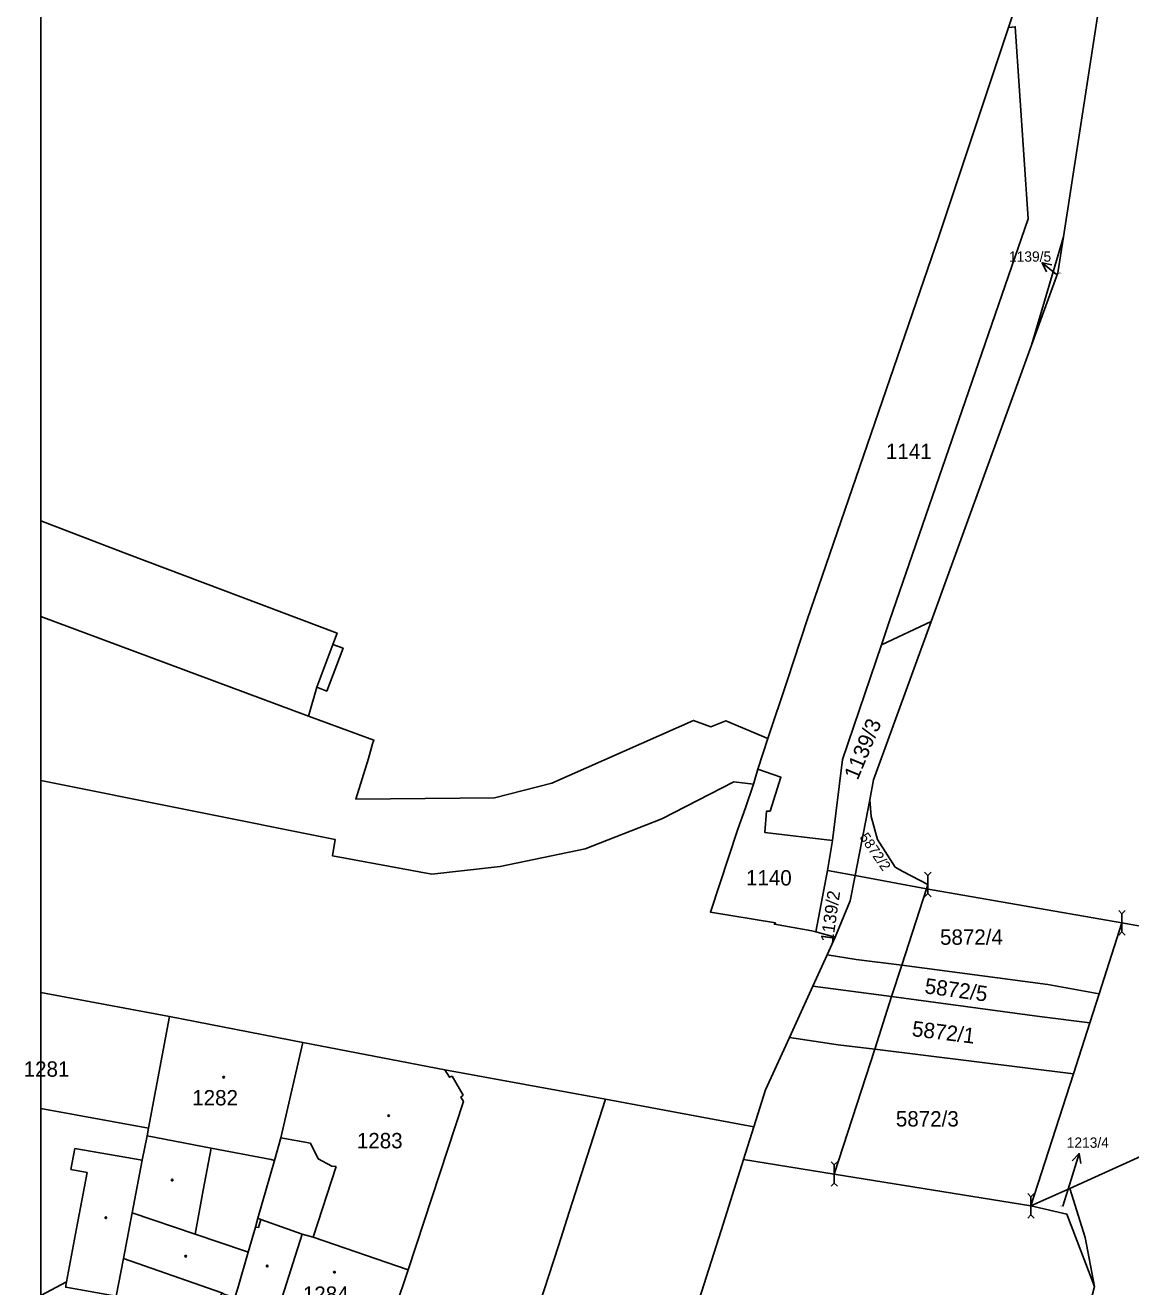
# Model space of a CAD drawing. Extents: x -596233 to -595156, y -1161235 to -1159375.
# Drawn here: x -596230 to -596107.7, y -1160310.2 to -1160170.8 of the extents above; entities that cross this region are included whole.
import ezdxf

# ---------------------------------------------------------------- set-up
doc = ezdxf.new("R2010")
doc.units = 0
for name, color, linetype in [('KN_CAR_KR', 7, 'Continuous'), ('KN_KULTURY', 7, 'Continuous'), ('KN_PARC_CIS_POM', 7, 'Continuous'), ('KN_PARC_CIS_POZ', 7, 'Continuous'), ('KN_PARC_CIS_STAV', 7, 'Continuous'), ('KN_PARC_PLOCHA', 7, 'Continuous'), ('PARC_C_SIPKA', 7, 'Continuous'), ('parcely_l', 7, 'Continuous')]:
    doc.layers.add(name, color=color, linetype=linetype)

msp = doc.modelspace()

# ---------------------------------------------------------------- linework, layer by layer
at = {"layer": 'KN_CAR_KR'}
for points in [[(-596195.93, -1160239.21), (-596197.72, -1160243.95)], [(-596130.32, -1160266.21), (-596133.06, -1160274.67)], [(-596133.06, -1160274.67), (-596134.18, -1160278.13)], [(-596134.18, -1160278.13), (-596136.05, -1160283.94)], [(-596136.05, -1160283.94), (-596140.51, -1160297.73)], [(-596216.34, -1160292.66), (-596228.2196, -1160290.499)], [(-596216.49, -1160293.52), (-596209.41, -1160294.86)], [(-596201.7, -1160293.73), (-596198.42, -1160294.33)], [(-596198.42, -1160294.33), (-596197.57, -1160296.04)], [(-596224.9, -1160297.24), (-596224.47, -1160294.91)], [(-596224.47, -1160294.91), (-596217.02, -1160296.18)], [(-596210.27, -1160299.5), (-596209.41, -1160294.86)], [(-596209.41, -1160294.86), (-596202.76, -1160296.11)], [(-596223.11, -1160297.57), (-596224.9, -1160297.24)], [(-596202.76, -1160296.11), (-596202.38, -1160296.22)], [(-596195.59, -1160296.91), (-596198.11, -1160304.72)], [(-596197.57, -1160296.04), (-596196.07, -1160296.85)], [(-596196.07, -1160296.85), (-596195.59, -1160296.91)], [(-596224.27, -1160303.75), (-596223.11, -1160297.57)], [(-596211.17, -1160304.38), (-596210.27, -1160299.5)], [(-596211.17, -1160304.38), (-596218.12, -1160302)], [(-596203.91, -1160302.76), (-596204.16, -1160303.65)], [(-596224.27, -1160303.75), (-596225.39, -1160309.65)], [(-596205.72, -1160306.22), (-596211.17, -1160304.38)], [(-596204.16, -1160303.65), (-596204.49, -1160303.6)], [(-596202.06, -1160312.97), (-596199.34, -1160304.36)], [(-596205.29, -1160306.37), (-596205.72, -1160306.22)]]:
    msp.add_lwpolyline(points, dxfattribs=at)
at = {"layer": 'KN_KULTURY'}
for p, q in [((-596130.17, -1160266.74), (-596130.17, -1160264.74)), ((-596108.71, -1160270.97), (-596108.71, -1160268.97)), ((-596140.51, -1160298.73), (-596140.51, -1160296.73)), ((-596118.78, -1160302.25), (-596118.78, -1160300.25))]:
    msp.add_line(p, q, dxfattribs=at)
for points in [[(-596130.524, -1160264.387), (-596130.17, -1160264.74), (-596129.816, -1160264.387)], [(-596130.524, -1160267.094), (-596130.17, -1160266.74), (-596129.816, -1160267.094)], [(-596109.064, -1160268.617), (-596108.71, -1160268.97), (-596108.356, -1160268.617)], [(-596109.064, -1160271.324), (-596108.71, -1160270.97), (-596108.356, -1160271.324)], [(-596140.864, -1160296.377), (-596140.51, -1160296.73), (-596140.156, -1160296.377)], [(-596140.864, -1160299.084), (-596140.51, -1160298.73), (-596140.156, -1160299.084)], [(-596119.134, -1160299.897), (-596118.78, -1160300.25), (-596118.426, -1160299.897)], [(-596119.134, -1160302.604), (-596118.78, -1160302.25), (-596118.426, -1160302.604)]]:
    msp.add_lwpolyline(points, dxfattribs=at)
for centre, radius in [((-596208.01, -1160287.03), 0.09), ((-596208.01, -1160287.03), 0.0398), ((-596189.77, -1160291.28), 0.09), ((-596189.77, -1160291.28), 0.0398), ((-596213.71, -1160298.4), 0.09), ((-596213.71, -1160298.4), 0.0398), ((-596221.04, -1160302.56), 0.09), ((-596221.04, -1160302.56), 0.0398), ((-596212.22, -1160306.81), 0.09), ((-596212.22, -1160306.81), 0.0398), ((-596203.2, -1160307.89), 0.09), ((-596203.2, -1160307.89), 0.0398), ((-596195.77, -1160308.57), 0.09), ((-596195.77, -1160308.57), 0.0398)]:
    msp.add_circle(centre, radius, dxfattribs=at)
at = {"layer": 'KN_PARC_PLOCHA'}
for points in [[(-596094.57, -1160114.51), (-596110.87, -1160166.21), (-596115.19, -1160194.18), (-596118.71, -1160206.16), (-596129.81, -1160236.69), (-596135.31, -1160239.26), (-596134.41, -1160236.62), (-596119.08, -1160192.2), (-596120.51, -1160170.97), (-596120.84, -1160171.02), (-596121.27, -1160171.05), (-596106.48, -1160127.11), (-596103.22, -1160128.1), (-596102.46, -1160125.83), (-596103.02, -1160125.64), (-596099.12, -1160113.08)], [(-596135.31, -1160239.26), (-596139.62, -1160251.94), (-596140.72, -1160260.89), (-596148.18, -1160260), (-596148, -1160257.62), (-596147.61, -1160257.63), (-596146.42, -1160253.89), (-596148.97, -1160253.01), (-596147.85, -1160249.6), (-596145.71, -1160243.24), (-596143.5, -1160236.49), (-596128.95, -1160194.13), (-596121.27, -1160171.05), (-596120.84, -1160171.02), (-596120.51, -1160170.97), (-596119.08, -1160192.2), (-596134.41, -1160236.62)], [(-596118.71, -1160206.16), (-596115.19, -1160194.18), (-596115.8, -1160198.17)], [(-596194.81, -1160239.63), (-596196.62, -1160244.37), (-596197.72, -1160243.95), (-596198.64, -1160247.15), (-596228.2196, -1160236.1255), (-596228.2196, -1160225.5523), (-596218.73, -1160229.19), (-596195.48, -1160237.97), (-596195.93, -1160239.21)], [(-596198.64, -1160247.15), (-596191.4, -1160249.79), (-596191.55, -1160250.21), (-596192.01, -1160251.8), (-596193.4, -1160256.32), (-596178.08, -1160256.16), (-596171.75, -1160254.53), (-596156.07, -1160247.61), (-596154.16, -1160248.33), (-596152.5, -1160247.65), (-596147.85, -1160249.6), (-596148.97, -1160253.01), (-596149.46, -1160254.64), (-596151.61, -1160254.38), (-596159.56, -1160258.49), (-596168.05, -1160261.81), (-596177.46, -1160263.74), (-596185.01, -1160264.59), (-596196, -1160262.56), (-596195.68, -1160260.78), (-596228.2196, -1160254.2423), (-596228.2196, -1160236.1255)], [(-596136.59, -1160256.37), (-596138.22, -1160264.76), (-596141.27, -1160264.19), (-596140.72, -1160260.89), (-596139.62, -1160251.94), (-596135.31, -1160239.26), (-596129.81, -1160236.69), (-596136.17, -1160254.19)], [(-596140.72, -1160260.89), (-596141.27, -1160264.19), (-596142.57, -1160270.97), (-596143.01, -1160270.87), (-596147.13, -1160270.14), (-596147.02, -1160269.98), (-596154.2, -1160268.78), (-596151.17, -1160259.62), (-596150.33, -1160257.27), (-596149.46, -1160254.64), (-596148.97, -1160253.01), (-596146.42, -1160253.89), (-596147.61, -1160257.63), (-596148, -1160257.62), (-596148.18, -1160260)], [(-596149.46, -1160254.64), (-596150.33, -1160257.27), (-596151.17, -1160259.62), (-596154.2, -1160268.78), (-596147.02, -1160269.98), (-596147.13, -1160270.14), (-596143.01, -1160270.87), (-596142.57, -1160270.97), (-596140.42, -1160271.57), (-596141.31, -1160273.52), (-596142.89, -1160276.96), (-596145.48, -1160282.63), (-596148.13, -1160288.44), (-596149.41, -1160292.5), (-596155.92, -1160291.31), (-596165.8, -1160289.46), (-596183.57, -1160286.21), (-596199.26, -1160283.2), (-596214.01, -1160280.34), (-596228.2196, -1160277.6719), (-596228.2196, -1160254.2423), (-596195.68, -1160260.78), (-596196, -1160262.56), (-596185.01, -1160264.59), (-596177.46, -1160263.74), (-596168.05, -1160261.81), (-596159.56, -1160258.49), (-596151.61, -1160254.38)], [(-596130.32, -1160266.21), (-596138.22, -1160264.76), (-596136.59, -1160256.37), (-596136.44, -1160258.23), (-596135.74, -1160260.76), (-596133.77, -1160263.81), (-596132.94, -1160264.31), (-596130.17, -1160265.74)], [(-596138.22, -1160264.76), (-596138.76, -1160267.53), (-596140.42, -1160271.57), (-596142.57, -1160270.97), (-596141.27, -1160264.19)], [(-596130.32, -1160266.21), (-596108.71, -1160269.97), (-596111.23, -1160277.81), (-596116.9, -1160276.8), (-596133.06, -1160274.67), (-596138.08, -1160274.01), (-596141.31, -1160273.52), (-596140.42, -1160271.57), (-596138.76, -1160267.53), (-596138.22, -1160264.76)], [(-596111.23, -1160277.81), (-596112.27, -1160281.04), (-596117.84, -1160280.33), (-596134.18, -1160278.13), (-596142.89, -1160276.96), (-596141.31, -1160273.52), (-596138.08, -1160274.01), (-596133.06, -1160274.67), (-596116.9, -1160276.8)], [(-596214.01, -1160280.34), (-596216.34, -1160292.66), (-596216.49, -1160293.52), (-596217.02, -1160296.18), (-596218.12, -1160302), (-596219.1, -1160307.08), (-596219.89, -1160311.22), (-596225.47, -1160310.23), (-596225.45, -1160310.03), (-596225.39, -1160309.65), (-596228.2196, -1160311.1345), (-596228.2196, -1160277.6719)], [(-596112.27, -1160281.04), (-596114.08, -1160286.66), (-596136.05, -1160283.94), (-596140.09, -1160283.44), (-596145.48, -1160282.63), (-596142.89, -1160276.96), (-596134.18, -1160278.13), (-596117.84, -1160280.33)], [(-596199.26, -1160283.2), (-596201.7, -1160293.73), (-596202.38, -1160296.22), (-596204.23, -1160302.61), (-596204.49, -1160303.6), (-596205.29, -1160306.37), (-596206.45, -1160310.35), (-596206.77, -1160311.37), (-596207.89, -1160311.04), (-596208.22, -1160310.87), (-596219.1, -1160307.08), (-596218.12, -1160302), (-596217.02, -1160296.18), (-596216.49, -1160293.52), (-596216.34, -1160292.66), (-596214.01, -1160280.34)], [(-596183.57, -1160286.21), (-596183.06, -1160287.03), (-596182.76, -1160286.92), (-596181.54, -1160289), (-596181.79, -1160289.23), (-596181.51, -1160289.72), (-596187.62, -1160308.33), (-596198.11, -1160304.72), (-596199.34, -1160304.36), (-596203.91, -1160302.76), (-596204.23, -1160302.61), (-596202.38, -1160296.22), (-596201.7, -1160293.73), (-596199.26, -1160283.2)], [(-596114.08, -1160286.66), (-596118.78, -1160301.25), (-596140.51, -1160297.73), (-596150.56, -1160296.12), (-596149.41, -1160292.5), (-596148.13, -1160288.44), (-596145.48, -1160282.63), (-596140.09, -1160283.44), (-596136.05, -1160283.94)], [(-596149.41, -1160292.5), (-596150.56, -1160296.12), (-596153.03, -1160303.95), (-596166.35, -1160345.76), (-596173.1, -1160366.96), (-596175.59, -1160367.68), (-596177.14, -1160365), (-596184.99, -1160352.7), (-596185.53, -1160351.52), (-596185.51, -1160350.37), (-596182.27, -1160340.2), (-596176.64, -1160322.97), (-596175.28, -1160318.77), (-596170.99, -1160305.65), (-596169.82, -1160301.96), (-596165.8, -1160289.46), (-596155.92, -1160291.31)], [(-596087.52, -1160298.85), (-596090.57, -1160315.98), (-596090.72, -1160316.75), (-596093.38, -1160325.62), (-596095.33, -1160332.12), (-596100.53, -1160330.6), (-596096.72, -1160317.4), (-596112.65, -1160313.55), (-596111.76, -1160310.17), (-596112.78, -1160304.73), (-596114.48, -1160299.31), (-596105.45, -1160295.23), (-596090.95, -1160298.16)], [(-596111.76, -1160310.17), (-596114.82, -1160302.15), (-596118.78, -1160301.25), (-596114.48, -1160299.31), (-596112.78, -1160304.73)], [(-596187.62, -1160308.33), (-596190.48, -1160316.84), (-596202.06, -1160312.97), (-596203.66, -1160312.48), (-596206.43, -1160311.51), (-596206.77, -1160311.37), (-596206.45, -1160310.35), (-596205.29, -1160306.37), (-596204.49, -1160303.6), (-596204.23, -1160302.61), (-596203.91, -1160302.76), (-596199.34, -1160304.36), (-596198.11, -1160304.72)], [(-596208.22, -1160310.87), (-596210.18, -1160316.79), (-596211.17, -1160316.46), (-596220.2, -1160313.08), (-596219.89, -1160311.22), (-596219.1, -1160307.08)], [(-596219.89, -1160311.22), (-596220.2, -1160313.08), (-596211.17, -1160316.46), (-596217.73, -1160321.33), (-596218.51, -1160320.6), (-596228, -1160311.39), (-596228.2196, -1160311.1513), (-596228.2196, -1160311.1345), (-596225.39, -1160309.65), (-596225.45, -1160310.03), (-596225.47, -1160310.23)]]:
    msp.add_lwpolyline(points, close=True, dxfattribs=at)
for points in [[(-596105, -1160270.65), (-596108.71, -1160269.97), (-596130.32, -1160266.21), (-596130.17, -1160265.74), (-596132.94, -1160264.31), (-596133.77, -1160263.81), (-596135.74, -1160260.76), (-596136.44, -1160258.23), (-596136.59, -1160256.37), (-596136.17, -1160254.19), (-596129.81, -1160236.69), (-596118.71, -1160206.16), (-596115.8, -1160198.17), (-596115.19, -1160194.18), (-596110.87, -1160166.21), (-596094.57, -1160114.51)], [(-596106.48, -1160127.11), (-596121.27, -1160171.05), (-596128.95, -1160194.13), (-596143.5, -1160236.49), (-596145.71, -1160243.24), (-596147.85, -1160249.6), (-596152.5, -1160247.65), (-596154.16, -1160248.33), (-596156.07, -1160247.61), (-596171.75, -1160254.53), (-596178.08, -1160256.16), (-596193.4, -1160256.32), (-596192.01, -1160251.8), (-596191.55, -1160250.21), (-596191.4, -1160249.79), (-596198.64, -1160247.15), (-596197.72, -1160243.95), (-596196.62, -1160244.37), (-596194.81, -1160239.63), (-596195.93, -1160239.21), (-596195.48, -1160237.97), (-596218.73, -1160229.19), (-596228.2196, -1160225.5523), (-596228.2196, -1160153.4343)], [(-596105.45, -1160295.23), (-596114.48, -1160299.31), (-596118.78, -1160301.25), (-596114.08, -1160286.66), (-596112.27, -1160281.04), (-596111.23, -1160277.81), (-596108.71, -1160269.97), (-596105, -1160270.65)], [(-596190.48, -1160316.84), (-596187.62, -1160308.33), (-596181.51, -1160289.72), (-596181.79, -1160289.23), (-596181.54, -1160289), (-596182.76, -1160286.92), (-596183.06, -1160287.03), (-596183.57, -1160286.21), (-596165.8, -1160289.46), (-596169.82, -1160301.96), (-596170.99, -1160305.65), (-596175.28, -1160318.77)], [(-596166.35, -1160345.76), (-596153.03, -1160303.95), (-596150.56, -1160296.12), (-596140.51, -1160297.73), (-596118.78, -1160301.25), (-596114.82, -1160302.15), (-596111.76, -1160310.17), (-596112.65, -1160313.55)]]:
    msp.add_lwpolyline(points, dxfattribs=at)
at = {"layer": 'PARC_C_SIPKA'}
for points in [[(-596117.0722, -1160198.0551), (-596117.5459, -1160197.0424), (-596116.4515, -1160197.2711)], [(-596115.97, -1160198.29), (-596117.5459, -1160197.0424)], [(-596115.26, -1160301.28), (-596114.33, -1160298.33), (-596113.4332, -1160295.4672)], [(-596114.2093, -1160296.272), (-596113.4332, -1160295.4672), (-596113.255, -1160296.5709)]]:
    msp.add_lwpolyline(points, dxfattribs=at)
at = {"layer": 'parcely_l'}
for points in [[(-596094.57, -1160114.51), (-596110.87, -1160166.21), (-596115.19, -1160194.18)], [(-596121.27, -1160171.05), (-596106.48, -1160127.11)], [(-596228.2196, -1160225.5523), (-596228.2196, -1160153.4343)], [(-596147.85, -1160249.6), (-596145.71, -1160243.24), (-596143.5, -1160236.49), (-596128.95, -1160194.13), (-596121.27, -1160171.05)], [(-596135.31, -1160239.26), (-596134.41, -1160236.62), (-596119.08, -1160192.2), (-596120.51, -1160170.97), (-596120.84, -1160171.02), (-596121.27, -1160171.05)], [(-596115.19, -1160194.18), (-596118.71, -1160206.16)], [(-596118.71, -1160206.16), (-596115.8, -1160198.17), (-596115.19, -1160194.18)], [(-596118.71, -1160206.16), (-596129.81, -1160236.69)], [(-596228.2196, -1160236.1255), (-596228.2196, -1160225.5523)], [(-596228.2196, -1160225.5523), (-596218.73, -1160229.19), (-596195.48, -1160237.97), (-596195.93, -1160239.21), (-596194.81, -1160239.63)], [(-596198.64, -1160247.15), (-596228.2196, -1160236.1255)], [(-596228.2196, -1160254.2423), (-596228.2196, -1160236.1255)], [(-596129.81, -1160236.69), (-596136.17, -1160254.19), (-596136.59, -1160256.37)], [(-596135.31, -1160239.26), (-596129.81, -1160236.69)], [(-596194.81, -1160239.63), (-596196.62, -1160244.37), (-596197.72, -1160243.95), (-596198.64, -1160247.15)], [(-596140.72, -1160260.89), (-596139.62, -1160251.94), (-596135.31, -1160239.26)], [(-596198.64, -1160247.15), (-596191.4, -1160249.79), (-596191.55, -1160250.21), (-596192.01, -1160251.8), (-596193.4, -1160256.32), (-596178.08, -1160256.16), (-596171.75, -1160254.53), (-596156.07, -1160247.61), (-596154.16, -1160248.33), (-596152.5, -1160247.65), (-596147.85, -1160249.6)], [(-596148.97, -1160253.01), (-596147.85, -1160249.6)], [(-596149.46, -1160254.64), (-596148.97, -1160253.01)], [(-596148.97, -1160253.01), (-596146.42, -1160253.89), (-596147.61, -1160257.63), (-596148, -1160257.62), (-596148.18, -1160260), (-596140.72, -1160260.89)], [(-596228.2196, -1160277.6719), (-596228.2196, -1160254.2423)], [(-596228.2196, -1160254.2423), (-596195.68, -1160260.78), (-596196, -1160262.56), (-596185.01, -1160264.59), (-596177.46, -1160263.74), (-596168.05, -1160261.81), (-596159.56, -1160258.49), (-596151.61, -1160254.38), (-596149.46, -1160254.64)], [(-596142.57, -1160270.97), (-596143.01, -1160270.87), (-596147.13, -1160270.14), (-596147.02, -1160269.98), (-596154.2, -1160268.78), (-596151.17, -1160259.62), (-596150.33, -1160257.27), (-596149.46, -1160254.64)], [(-596136.59, -1160256.37), (-596138.22, -1160264.76)], [(-596130.32, -1160266.21), (-596130.17, -1160265.74), (-596132.94, -1160264.31), (-596133.77, -1160263.81), (-596135.74, -1160260.76), (-596136.44, -1160258.23), (-596136.59, -1160256.37)], [(-596141.27, -1160264.19), (-596140.72, -1160260.89)], [(-596142.57, -1160270.97), (-596141.27, -1160264.19)], [(-596138.22, -1160264.76), (-596141.27, -1160264.19)], [(-596138.22, -1160264.76), (-596138.76, -1160267.53), (-596140.42, -1160271.57)], [(-596138.22, -1160264.76), (-596130.32, -1160266.21)], [(-596108.71, -1160269.97), (-596130.32, -1160266.21)], [(-596111.23, -1160277.81), (-596108.71, -1160269.97)], [(-596108.71, -1160269.97), (-596105, -1160270.65)], [(-596140.42, -1160271.57), (-596142.57, -1160270.97)], [(-596141.31, -1160273.52), (-596140.42, -1160271.57)], [(-596142.89, -1160276.96), (-596141.31, -1160273.52)], [(-596141.31, -1160273.52), (-596138.08, -1160274.01), (-596133.06, -1160274.67), (-596116.9, -1160276.8), (-596111.23, -1160277.81)], [(-596228.2196, -1160311.1345), (-596228.2196, -1160277.6719)], [(-596228.2196, -1160277.6719), (-596214.01, -1160280.34)], [(-596145.48, -1160282.63), (-596142.89, -1160276.96)], [(-596142.89, -1160276.96), (-596134.18, -1160278.13), (-596117.84, -1160280.33), (-596112.27, -1160281.04)], [(-596112.27, -1160281.04), (-596111.23, -1160277.81)], [(-596219.1, -1160307.08), (-596218.12, -1160302), (-596217.02, -1160296.18), (-596216.49, -1160293.52), (-596216.34, -1160292.66), (-596214.01, -1160280.34)], [(-596214.01, -1160280.34), (-596199.26, -1160283.2)], [(-596114.08, -1160286.66), (-596112.27, -1160281.04)], [(-596199.26, -1160283.2), (-596201.7, -1160293.73), (-596202.38, -1160296.22), (-596204.23, -1160302.61)], [(-596199.26, -1160283.2), (-596183.57, -1160286.21)], [(-596149.41, -1160292.5), (-596148.13, -1160288.44), (-596145.48, -1160282.63)], [(-596114.08, -1160286.66), (-596136.05, -1160283.94), (-596140.09, -1160283.44), (-596145.48, -1160282.63)], [(-596187.62, -1160308.33), (-596181.51, -1160289.72), (-596181.79, -1160289.23), (-596181.54, -1160289), (-596182.76, -1160286.92), (-596183.06, -1160287.03), (-596183.57, -1160286.21)], [(-596183.57, -1160286.21), (-596165.8, -1160289.46)], [(-596118.78, -1160301.25), (-596114.08, -1160286.66)], [(-596165.8, -1160289.46), (-596169.82, -1160301.96), (-596170.99, -1160305.65), (-596175.28, -1160318.77), (-596176.64, -1160322.97), (-596182.27, -1160340.2), (-596185.51, -1160350.37), (-596185.53, -1160351.52), (-596184.99, -1160352.7), (-596177.14, -1160365), (-596175.59, -1160367.68)], [(-596165.8, -1160289.46), (-596155.92, -1160291.31), (-596149.41, -1160292.5)], [(-596149.41, -1160292.5), (-596150.56, -1160296.12)], [(-596087.52, -1160298.85), (-596090.95, -1160298.16), (-596105.45, -1160295.23), (-596114.48, -1160299.31)], [(-596166.35, -1160345.76), (-596153.03, -1160303.95), (-596150.56, -1160296.12)], [(-596150.56, -1160296.12), (-596140.51, -1160297.73), (-596118.78, -1160301.25)], [(-596118.78, -1160301.25), (-596114.48, -1160299.31)], [(-596114.48, -1160299.31), (-596112.78, -1160304.73), (-596111.76, -1160310.17)], [(-596111.76, -1160310.17), (-596114.82, -1160302.15), (-596118.78, -1160301.25)], [(-596206.77, -1160311.37), (-596206.45, -1160310.35), (-596205.29, -1160306.37), (-596204.49, -1160303.6), (-596204.23, -1160302.61)], [(-596204.23, -1160302.61), (-596203.91, -1160302.76), (-596199.34, -1160304.36), (-596198.11, -1160304.72), (-596187.62, -1160308.33)], [(-596219.1, -1160307.08), (-596219.89, -1160311.22)], [(-596208.22, -1160310.87), (-596219.1, -1160307.08)], [(-596190.48, -1160316.84), (-596187.62, -1160308.33)], [(-596219.89, -1160311.22), (-596225.47, -1160310.23), (-596225.45, -1160310.03), (-596225.39, -1160309.65), (-596228.2196, -1160311.1345)], [(-596111.76, -1160310.17), (-596112.65, -1160313.55)]]:
    msp.add_lwpolyline(points, dxfattribs=at)

# ---------------------------------------------------------------- texts
at = {"layer": 'KN_PARC_CIS_POM'}
for s, height, p in [('1139/5', 0.2, (-596116.2367, -1160198.29)), ('1213/4', 0.1, (-596115.5433, -1160301.28))]:
    msp.add_text(s, height=height, dxfattribs=at).set_placement(p)
at = {"layer": 'KN_PARC_CIS_POZ'}
for s, height, p in [('1139/5', 1.14, (-596121.2005, -1160196.93)), ('1141', 1.7, (-596134.8066, -1160218.74)), ('1140', 1.7, (-596150.2766, -1160265.85)), ('5872/4', 1.7, (-596128.8266, -1160272.4)), ('5872/3', 1.7, (-596133.7066, -1160292.48)), ('1213/4', 1.14, (-596114.82, -1160294.83))]:
    msp.add_text(s, height=height, dxfattribs=at).set_placement(p)
for s, height, rotation, p in [('1139/3', 1.7, 67.499911, (-596137.9274, -1160254.2941)), ('5872/2', 1.14, 304.608268, (-596137.7745, -1160260.5116)), ('1139/2', 1.4, 81.899801, (-596140.663, -1160272.198)), ('5872/5', 1.7, 352.285533, (-596130.593, -1160277.7534)), ('5872/1', 1.7, 352.96528, (-596131.9904, -1160282.4801))]:
    msp.add_text(s, height=height, rotation=rotation, dxfattribs=at).set_placement(p)
at = {"layer": 'KN_PARC_CIS_STAV'}
for s, p in [('1281', (-596230.1264, -1160286.98)), ('1282', (-596211.4916, -1160290.15)), ('1283', (-596193.2916, -1160294.89)), ('1284', (-596199.2616, -1160311.85))]:
    msp.add_text(s, height=1.7, dxfattribs=at).set_placement(p)

doc.saveas('drawing.dxf')
